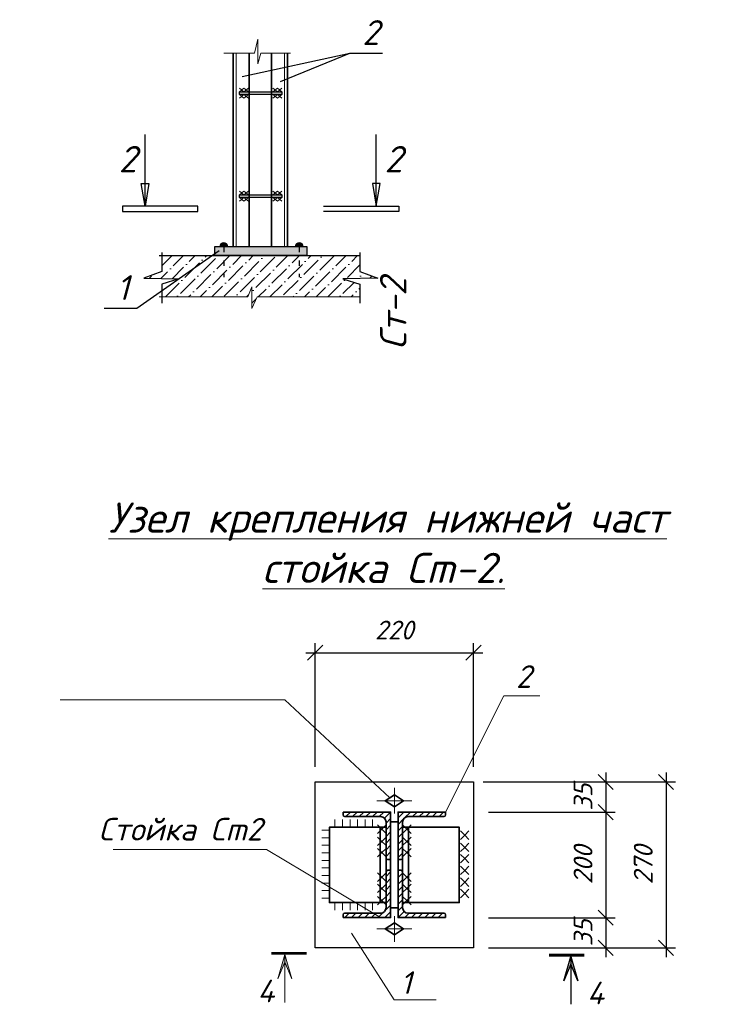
# Model space of a CAD drawing. Header units: millimetres. Extents: x -33345 to 4712671, y -3392 to 121473.
# Tile 347 of 656: x 1950261 to 1959645, y 54142 to 67202. Entities that reach past the tile are written whole.
import ezdxf

# ---------------------------------------------------------------- set-up
doc = ezdxf.new("R2010")
doc.units = ezdxf.units.MM
doc.linetypes.add('ACAD_ISO03W100', pattern=[30, 12, -18])
doc.linetypes.add('DASHED', pattern=[19.05, 12.7, -6.35])
for name, color, linetype, lineweight in [('ACO-размер', 7, 'Continuous', 13), ('ACO-текст', 7, 'Continuous', 20), ('blue', 5, 'Continuous', 35), ('DESIGN', 14, 'Continuous', 20), ('red', 12, 'Continuous', 30), ('shtrihovka', 254, 'Continuous', 0), ('выпуска', 220, 'Continuous', 35), ('ОСИ', 147, 'Continuous', 13), ('план', 7, 'Continuous', 30), ('Размер 1', 251, 'Continuous', 20), ('Узлы', 134, 'Continuous', 25), ('Штриховая-АСО', 8, 'Continuous', 15)]:
    doc.layers.add(name, color=color, linetype=linetype, lineweight=lineweight)
doc.layers.add('Сечения', color=7, linetype='Continuous')
doc.styles.add('ISO', font='isocpeui.ttf')
doc.styles.add('ISOCPEUR', font='isocpeui.ttf', dxfattribs={"height": 300})
doc.styles.add('RUSS', font='RUSS.shx', dxfattribs={"width": 0.8, "oblique": 15, "height": 250})
doc.styles.add('simp 0', font='isocpeui.ttf')
doc.styles.get("Standard").update_dxf_attribs({"font": 'arial.ttf'})
doc.dimstyles.new('RUSS$0', dxfattribs={"dimscale": 0, "dimtxt": 2.5, "dimasz": 2, "dimexe": 1.25, "dimexo": 2, "dimgap": 1.75, "dimtad": 1, "dimdec": 0, "dimlfac": 100, "dimzin": 0, "dimdsep": 46, "dimtxsty": 'RUSS', "dimblk1": 'OBLIQUE', "dimblk2": 'OBLIQUE', "dimsah": 1, "dimcen": 3, "dimdle": 1.25, "dimclrt": 1, "dimadec": 0, "dimazin": 0, "dimtfac": 0.75, "dimtdec": 0, "dimtmove": 0, "dimatfit": 0, "dimldrblk": 'OBLIQUE', "dimfxl": 1, "dimtvp": 1.5, "dimtolj": 1, "dimtzin": 0, "dimarcsym": 0})
pattern_1 = [(45, (1506730.394, 487886.215), (-44.194174, 44.194174), [])]

# ---------------------------------------------------------------- blocks, each defined once
blk = doc.blocks.new('_Oblique')
at = {"color": 0, "linetype": 'ByBlock', "lineweight": -2}
blk.add_line((-0.5, -0.5), (0.5, 0.5), dxfattribs=at)
blk = doc.blocks.new('*D1302')
at = {"layer": 'ACO-размер', "color": 0, "lineweight": -2, "ltscale": 5, "transparency": 16777216}
for p, q in [((1958032, 56816), (1958032, 55166)), ((1956479, 56691), (1958157, 56691)), ((1956479, 55291), (1958157, 55291))]:
    blk.add_line(p, q, dxfattribs=at)
at = {"layer": 'Defpoints', "color": 0, "ltscale": 5, "transparency": 16777216}
for p in [(1956279, 56691), (1956279, 55291), (1958032, 55291)]:
    blk.add_point(p, dxfattribs=at)
at = {"layer": 'ACO-размер', "color": 0, "lineweight": -2, "ltscale": 5, "transparency": 16777216, "xscale": 200, "yscale": 200, "zscale": 200}
for p, rotation in [((1958032, 56691), 90), ((1958032, 55291), 270)]:
    blk.add_blockref('_Oblique', p, dxfattribs=dict(at, rotation=rotation))
at = {"layer": 'ACO-размер', "color": 1, "ltscale": 5, "transparency": 16777216, "insert": (1957732, 55991), "char_height": 250, "attachment_point": 5, "rotation": 90, "style": 'simp 0'}
blk.add_mtext('\\A1;200', dxfattribs=at)
blk = doc.blocks.new('*D1303')
at = {"layer": 'ACO-размер', "color": 0, "lineweight": -2, "ltscale": 5, "transparency": 16777216}
for p, q in [((1958032, 57216), (1958032, 56566)), ((1956479, 57091), (1958157, 57091)), ((1956479, 56691), (1958157, 56691))]:
    blk.add_line(p, q, dxfattribs=at)
at = {"layer": 'Defpoints', "color": 0, "ltscale": 5, "transparency": 16777216}
for p in [(1956279, 57091), (1956279, 56691), (1958032, 56691)]:
    blk.add_point(p, dxfattribs=at)
at = {"layer": 'ACO-размер', "color": 0, "lineweight": -2, "ltscale": 5, "transparency": 16777216, "xscale": 200, "yscale": 200, "zscale": 200}
for p, rotation in [((1958032, 57091), 90), ((1958032, 56691), 270)]:
    blk.add_blockref('_Oblique', p, dxfattribs=dict(at, rotation=rotation))
at = {"layer": 'ACO-размер', "color": 1, "ltscale": 5, "transparency": 16777216, "insert": (1957732, 56891), "char_height": 250, "attachment_point": 5, "rotation": 90, "style": 'simp 0'}
blk.add_mtext('\\A1;35', dxfattribs=at)
blk = doc.blocks.new('*D1304')
at = {"layer": 'ACO-размер', "color": 0, "lineweight": -2, "ltscale": 5, "transparency": 16777216}
for p, q in [((1958032, 55416), (1958032, 54766)), ((1956479, 55291), (1958157, 55291)), ((1956479, 54891), (1958157, 54891))]:
    blk.add_line(p, q, dxfattribs=at)
at = {"layer": 'Defpoints', "color": 0, "ltscale": 5, "transparency": 16777216}
for p in [(1956279, 55291), (1956279, 54891), (1958032, 54891)]:
    blk.add_point(p, dxfattribs=at)
at = {"layer": 'ACO-размер', "color": 0, "lineweight": -2, "ltscale": 5, "transparency": 16777216, "xscale": 200, "yscale": 200, "zscale": 200}
for p, rotation in [((1958032, 55291), 90), ((1958032, 54891), 270)]:
    blk.add_blockref('_Oblique', p, dxfattribs=dict(at, rotation=rotation))
at = {"layer": 'ACO-размер', "color": 1, "ltscale": 5, "transparency": 16777216, "insert": (1957732, 55091), "char_height": 250, "attachment_point": 5, "rotation": 90, "style": 'simp 0'}
blk.add_mtext('\\A1;35', dxfattribs=at)
blk = doc.blocks.new('отв.- болт (постоян)')
at = {"color": 252, "lineweight": 35}
blk.add_lwpolyline([(0.8, 0), (0, -1.2), (-0.8, 0), (0, 1.2)], close=True, dxfattribs=at)
at = {"layer": 'ОСИ', "color": 1, "lineweight": 13, "ltscale": 0.5}
for points in [[(0, 2.3), (0, -2.3)], [(1.7, 0), (-1.7, 0)]]:
    blk.add_lwpolyline(points, dxfattribs=at)
blk = doc.blocks.new('*D1305')
at = {"layer": 'ACO-размер', "color": 0, "lineweight": -2, "ltscale": 5, "transparency": 16777216}
for p, q in [((1954179, 57291), (1954179, 58931)), ((1956279, 57291), (1956279, 58931)), ((1954054, 58806), (1956404, 58806))]:
    blk.add_line(p, q, dxfattribs=at)
at = {"layer": 'Defpoints', "color": 0, "ltscale": 5, "transparency": 16777216}
for p in [(1956279, 58806), (1954179, 57091), (1956279, 57091)]:
    blk.add_point(p, dxfattribs=at)
at = {"layer": 'ACO-размер', "color": 0, "lineweight": -2, "ltscale": 5, "transparency": 16777216, "xscale": 200, "yscale": 200, "zscale": 200, "rotation": 180}
blk.add_blockref('_Oblique', (1954179, 58806), dxfattribs=at)
at = {"layer": 'ACO-размер', "color": 0, "lineweight": -2, "ltscale": 5, "transparency": 16777216, "xscale": 200, "yscale": 200, "zscale": 200}
blk.add_blockref('_Oblique', (1956279, 58806), dxfattribs=at)
at = {"layer": 'ACO-размер', "color": 1, "ltscale": 5, "transparency": 16777216, "insert": (1955229, 59106), "char_height": 250, "attachment_point": 5, "style": 'simp 0'}
blk.add_mtext('\\A1;220', dxfattribs=at)
blk = doc.blocks.new('*D1306')
at = {"layer": 'ACO-размер', "color": 0, "lineweight": -2, "ltscale": 5, "transparency": 16777216}
for p, q in [((1958832, 57216), (1958832, 54766)), ((1956409, 57091), (1958957, 57091)), ((1956479, 54891), (1958957, 54891))]:
    blk.add_line(p, q, dxfattribs=at)
at = {"layer": 'Defpoints', "color": 0, "ltscale": 5, "transparency": 16777216}
for p in [(1956209, 57091), (1956279, 54891), (1958832, 54891)]:
    blk.add_point(p, dxfattribs=at)
at = {"layer": 'ACO-размер', "color": 0, "lineweight": -2, "ltscale": 5, "transparency": 16777216, "xscale": 200, "yscale": 200, "zscale": 200}
for p, rotation in [((1958832, 57091), 90), ((1958832, 54891), 270)]:
    blk.add_blockref('_Oblique', p, dxfattribs=dict(at, rotation=rotation))
at = {"layer": 'ACO-размер', "color": 1, "ltscale": 5, "transparency": 16777216, "insert": (1958530, 55991), "char_height": 250, "attachment_point": 5, "rotation": 90, "style": 'simp 0'}
blk.add_mtext('\\A1;270', dxfattribs=at)
blk = doc.blocks.new('сечение')
h = blk.add_hatch(color=256)
h.paths.add_polyline_path([(-291, 18), (-291, 120), (-199, 342)])
h.paths.add_polyline_path([(-383, 342), (-291, 120), (-291, 18)])
at = {"linetype": 'Continuous'}
blk.add_lwpolyline([(-291, 18), (-383, 342), (-291, 120), (-199, 342), (-291, 18), (-291, 652)], dxfattribs=at)
at = {"linetype": 'Continuous', "const_width": 36}
blk.add_lwpolyline([(0, 0), (-471, 0)], dxfattribs=at)

msp = doc.modelspace()

# ---------------------------------------------------------------- hatches: boundary and pattern name
at = {"lineweight": 13, "ltscale": 0.04}
h = msp.add_hatch(dxfattribs=at)
h.set_pattern_fill('ANSI36', color=256, scale=34.27065, style=0)
h.set_pattern_definition([(45, (1494967.48, 55934.7), (57.704853, 211.584462), [272.023286, -54.404657, 0, -54.404657])])
h.paths.add_polyline_path([(1955008.745, 63775.742), (1954772.635, 63860.96), (1954772.635, 64072.883), (1952811.909, 64072.883), (1952370.931, 63764.392), (1952371.014, 63764.39), (1952370.857, 63764.341), (1952143.793, 63605.496), (1952143.793, 63524.149), (1953285.83, 63524.149), (1953341.382, 63658.838), (1953341.382, 63371.023), (1953409.771, 63524.149), (1954772.635, 63524.149), (1954772.635, 63692.743), (1954545.413, 63764.39)])
h.paths.add_polyline_path([(1952811.909, 64072.883), (1952143.793, 64072.883), (1952143.793, 63860.96), (1951907.683, 63775.742), (1952370.931, 63764.392)])
at = {"layer": 'Сечения'}
h = msp.add_hatch(color=256, dxfattribs=at)
h.paths.add_polyline_path([(1952967.327, 64189.827), (1952967.327, 64242.277, -0.414213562), (1953019.777, 64189.827)])
h.paths.add_polyline_path([(1952967.327, 64189.827), (1952914.876, 64189.827, -0.414213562), (1952967.327, 64242.277)])
h = msp.add_hatch(color=256, dxfattribs=at)
h.paths.add_polyline_path([(1953968.07, 64189.827), (1953968.07, 64242.277, 0.414213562), (1953915.62, 64189.827)])
h.paths.add_polyline_path([(1953968.07, 64189.827), (1954020.52, 64189.827, 0.414213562), (1953968.07, 64242.277)])
at = {"layer": 'Узлы'}
msp.add_hatch(color=256, dxfattribs=at).paths.add_polyline_path([(1954071.513, 64189.827), (1952844.915, 64189.827), (1952844.915, 64072.883), (1954071.513, 64072.883)])
at = {"layer": 'Штриховая-АСО', "lineweight": 9}
h = msp.add_hatch(dxfattribs=at)
h.set_pattern_fill('ANSI31', scale=500)
h.set_pattern_definition(pattern_1)
edge = h.paths.add_edge_path()
edge.add_line((1954549.281, 56691.24), (1954549.281, 56654.24))
edge.add_arc((1954572.281, 56654.24), 23, 180.0000001, 270.0000001)
edge.add_line((1954572.281, 56631.24), (1955049.281, 56631.24))
edge.add_arc((1955049.281, 56561.24), 70, 0, 90, ccw=False)
edge.add_line((1955119.281, 56561.24), (1955119.281, 56084.24))
edge.add_arc((1955142.281, 56084.24), 23, 180, 270)
edge.add_line((1955142.281, 56061.24), (1955179.281, 56061.24))
edge.add_line((1955179.281, 56061.24), (1955179.281, 56691.24))
edge.add_line((1955179.281, 56691.24), (1954549.281, 56691.24))
edge = h.paths.add_edge_path()
edge.add_line((1954549.281, 55291.24), (1954549.281, 55328.24))
edge.add_arc((1954572.281, 55328.24), 23, 89.9999999, 179.9999999, ccw=False)
edge.add_line((1954572.281, 55351.24), (1955049.281, 55351.24))
edge.add_arc((1955049.281, 55421.24), 70, 270, 360)
edge.add_line((1955119.281, 55421.24), (1955119.281, 55898.24))
edge.add_arc((1955142.281, 55898.24), 23, 90, 180, ccw=False)
edge.add_line((1955142.281, 55921.24), (1955179.281, 55921.24))
edge.add_line((1955179.281, 55921.24), (1955179.281, 55291.24))
edge.add_line((1955179.281, 55291.24), (1954549.281, 55291.24))
h = msp.add_hatch(dxfattribs=at)
h.set_pattern_fill('ANSI31', scale=500)
h.set_pattern_definition(pattern_1)
edge = h.paths.add_edge_path()
edge.add_line((1955909.281, 56691.24), (1955909.281, 56654.24))
edge.add_arc((1955886.281, 56654.24), 23, 269.9999999, 359.9999999, ccw=False)
edge.add_line((1955886.281, 56631.24), (1955409.281, 56631.24))
edge.add_arc((1955409.281, 56561.24), 70, 90, 180)
edge.add_line((1955339.281, 56561.24), (1955339.281, 56084.24))
edge.add_arc((1955316.281, 56084.24), 23, -90, 0, ccw=False)
edge.add_line((1955316.281, 56061.24), (1955279.281, 56061.24))
edge.add_line((1955279.281, 56061.24), (1955279.281, 56691.24))
edge.add_line((1955279.281, 56691.24), (1955909.281, 56691.24))
edge = h.paths.add_edge_path()
edge.add_line((1955909.281, 55291.24), (1955909.281, 55328.24))
edge.add_arc((1955886.281, 55328.24), 23, 0.0000001, 90.0000001)
edge.add_line((1955886.281, 55351.24), (1955409.281, 55351.24))
edge.add_arc((1955409.281, 55421.24), 70, 180, 270, ccw=False)
edge.add_line((1955339.281, 55421.24), (1955339.281, 55898.24))
edge.add_arc((1955316.281, 55898.24), 23, 0, 90)
edge.add_line((1955316.281, 55921.24), (1955279.281, 55921.24))
edge.add_line((1955279.281, 55921.24), (1955279.281, 55291.24))
edge.add_line((1955279.281, 55291.24), (1955909.281, 55291.24))

# ---------------------------------------------------------------- linework, layer by layer
at = {"ltscale": 100}
for p, q in [((1953210.385, 66450.288), (1954639.258, 66757.987)), ((1953718.979, 66380.941), (1954639.258, 66757.987)), ((1954639.258, 66757.987), (1955073.634, 66757.987)), ((1951815.837, 63376.072), (1952907.013, 64139.413)), ((1951381.461, 63376.072), (1951815.837, 63376.072))]:
    msp.add_line(p, q, dxfattribs=at)
at = {"linetype": 'Continuous', "lineweight": 25, "ltscale": 100}
for p, q in [((1951922.798, 64727.16), (1951872.52, 65027.61)), ((1951872.52, 65027.61), (1951973.076, 65027.61)), ((1951973.076, 65027.61), (1951922.798, 64727.16)), ((1955039.776, 65027.61), (1954939.22, 65027.61)), ((1954939.22, 65027.61), (1954989.498, 64727.16)), ((1954989.498, 64727.16), (1955039.776, 65027.61)), ((1951622.798, 64727.16), (1951622.798, 64657.16)), ((1952622.798, 64727.16), (1951622.798, 64727.16)), ((1951622.798, 64657.16), (1952622.798, 64657.16)), ((1952622.798, 64657.16), (1952622.798, 64727.16)), ((1954289.498, 64727.16), (1955289.498, 64727.16)), ((1955289.498, 64657.16), (1954289.498, 64657.16)), ((1955289.498, 64727.16), (1955289.498, 64657.16))]:
    msp.add_line(p, q, dxfattribs=at)
for points in [[(1951922.798, 64727.16), (1951922.798, 65677.16)], [(1954989.498, 64727.16), (1954989.498, 65677.16)]]:
    msp.add_lwpolyline(points, dxfattribs=at)
at = {"color": 177, "ltscale": 10, "true_color": 0x293189}
for points in [[(1952143.793, 64113.876), (1952143.793, 63860.96), (1951907.683, 63775.742), (1952371.014, 63764.39), (1952143.793, 63692.743), (1952143.793, 63439.897)], [(1954772.635, 64113.876), (1954772.635, 63860.96), (1955008.745, 63775.742), (1954545.413, 63764.39), (1954772.635, 63692.743), (1954772.635, 63439.897)]]:
    msp.add_lwpolyline(points, dxfattribs=at)
at = {"layer": 'ACO-текст'}
for points in [[(1950796.644, 58182.483), (1953778.47, 58182.483), (1955169.281, 56881.24)], [(1955044.281, 55291.24), (1953536, 56193.964), (1951500.938, 56193.964)], [(1954662.901, 55083.491), (1955225.786, 54200.699), (1955784.47, 54200.699)]]:
    msp.add_lwpolyline(points, dxfattribs=at)
at = {"layer": 'blue', "color": 112}
for points in [[(1954549.281, 56691.24), (1954549.281, 56654.24, 0.414213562), (1954572.281, 56631.24), (1955049.281, 56631.24, -0.414213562), (1955119.281, 56561.24), (1955119.281, 56084.24, 0.414213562), (1955142.281, 56061.24), (1955179.281, 56061.24), (1955179.281, 56691.24)], [(1955909.281, 56691.24), (1955909.281, 56654.24, -0.414213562), (1955886.281, 56631.24), (1955409.281, 56631.24, 0.414213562), (1955339.281, 56561.24), (1955339.281, 56084.24, -0.414213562), (1955316.281, 56061.24), (1955279.281, 56061.24), (1955279.281, 56691.24)], [(1954549.281, 55291.24), (1954549.281, 55328.24, -0.414213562), (1954572.281, 55351.24), (1955049.281, 55351.24, 0.414213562), (1955119.281, 55421.24), (1955119.281, 55898.24, -0.414213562), (1955142.281, 55921.24), (1955179.281, 55921.24), (1955179.281, 55291.24)], [(1955909.281, 55291.24), (1955909.281, 55328.24, 0.414213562), (1955886.281, 55351.24), (1955409.281, 55351.24, -0.414213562), (1955339.281, 55421.24), (1955339.281, 55898.24, 0.414213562), (1955316.281, 55921.24), (1955279.281, 55921.24), (1955279.281, 55291.24)]]:
    msp.add_lwpolyline(points, format="xyb", close=True, dxfattribs=at)
msp.add_lwpolyline([(1955179.281, 55421.24), (1955179.281, 56561.24), (1955279.281, 56561.24), (1955279.281, 55421.24)], close=True, dxfattribs=at)
at = {"layer": 'blue'}
for points in [[(1955119.281, 55491.24), (1955119.281, 56491.24), (1954369.281, 56491.24), (1954369.281, 55491.24), (1955119.281, 55491.24)], [(1955039.281, 55491.24), (1955039.281, 56491.24)], [(1955119.281, 55491.24), (1955119.281, 56491.24)], [(1955339.281, 55491.24), (1955339.281, 56491.24), (1956089.281, 56491.24), (1956089.281, 55491.24), (1955339.281, 55491.24)], [(1955419.281, 55491.24), (1955419.281, 56491.24)]]:
    msp.add_lwpolyline(points, dxfattribs=at)
at = {"layer": 'DESIGN', "color": 0, "linetype": 'Continuous', "lineweight": 13}
msp.add_lwpolyline([(1955909.281, 56691.24), (1956681.678, 58231.602), (1957159.168, 58231.602)], dxfattribs=at)
at = {"layer": 'red'}
msp.add_lwpolyline([(1954179.281, 54891.24), (1954179.281, 57091.24), (1956279.281, 57091.24), (1956279.281, 54891.24)], close=True, dxfattribs=at)
at = {"layer": 'shtrihovka', "color": 7}
for points in [[(1954441.698, 56591.24), (1954441.698, 56491.24)], [(1954541.698, 56591.24), (1954541.698, 56491.24)], [(1954641.698, 56591.24), (1954641.698, 56491.24)], [(1954741.698, 56591.24), (1954741.698, 56491.24)], [(1954841.698, 56591.24), (1954841.698, 56491.24)], [(1954941.698, 56591.24), (1954941.698, 56491.24)], [(1954269.281, 56450.729), (1954369.281, 56450.729)], [(1954269.281, 56350.729), (1954369.281, 56350.729)], [(1954269.281, 56250.729), (1954369.281, 56250.729)], [(1954269.281, 56150.729), (1954369.281, 56150.729)], [(1954269.281, 56050.729), (1954369.281, 56050.729)], [(1954269.281, 55950.729), (1954369.281, 55950.729)], [(1954269.281, 55850.729), (1954369.281, 55850.729)], [(1954269.281, 55750.729), (1954369.281, 55750.729)], [(1954269.281, 55650.729), (1954369.281, 55650.729)], [(1954269.281, 55550.729), (1954369.281, 55550.729)], [(1954441.698, 55391.24), (1954441.698, 55491.24)], [(1954541.698, 55391.24), (1954541.698, 55491.24)], [(1954641.698, 55391.24), (1954641.698, 55491.24)], [(1954741.698, 55391.24), (1954741.698, 55491.24)], [(1954841.698, 55391.24), (1954841.698, 55491.24)], [(1954941.698, 55391.24), (1954941.698, 55491.24)]]:
    msp.add_lwpolyline(points, dxfattribs=at)
for points in [[(1955119.281, 56409.059), (1955063.031, 56465.309), (1955119.281, 56521.559), (1955063.031, 56465.309), (1955006.781, 56521.559), (1955063.031, 56465.309), (1955006.781, 56409.059), (1955063.031, 56465.309)], [(1955339.281, 56409.059), (1955395.531, 56465.309), (1955339.281, 56521.559), (1955395.531, 56465.309), (1955451.781, 56521.559), (1955395.531, 56465.309), (1955451.781, 56409.059), (1955395.531, 56465.309)], [(1956106.096, 56329.63), (1956162.346, 56385.88), (1956106.096, 56442.13), (1956162.346, 56385.88), (1956218.596, 56442.13), (1956162.346, 56385.88), (1956218.596, 56329.63), (1956162.346, 56385.88)], [(1955119.281, 56247.068), (1955063.031, 56303.318), (1955119.281, 56359.568), (1955063.031, 56303.318), (1955006.781, 56359.568), (1955063.031, 56303.318), (1955006.781, 56247.068), (1955063.031, 56303.318)], [(1955339.281, 56247.068), (1955395.531, 56303.318), (1955339.281, 56359.568), (1955395.531, 56303.318), (1955451.781, 56359.568), (1955395.531, 56303.318), (1955451.781, 56247.068), (1955395.531, 56303.318)], [(1955119.281, 56097.076), (1955063.031, 56153.326), (1955119.281, 56209.576), (1955063.031, 56153.326), (1955006.781, 56209.576), (1955063.031, 56153.326), (1955006.781, 56097.076), (1955063.031, 56153.326)], [(1955339.281, 56097.076), (1955395.531, 56153.326), (1955339.281, 56209.576), (1955395.531, 56153.326), (1955451.781, 56209.576), (1955395.531, 56153.326), (1955451.781, 56097.076), (1955395.531, 56153.326)], [(1956106.096, 56167.638), (1956162.346, 56223.888), (1956106.096, 56280.138), (1956162.346, 56223.888), (1956218.596, 56280.138), (1956162.346, 56223.888), (1956218.596, 56167.638), (1956162.346, 56223.888)], [(1956106.096, 56017.646), (1956162.346, 56073.896), (1956106.096, 56130.146), (1956162.346, 56073.896), (1956218.596, 56130.146), (1956162.346, 56073.896), (1956218.596, 56017.646), (1956162.346, 56073.896)], [(1956106.096, 55861.655), (1956162.346, 55917.905), (1956106.096, 55974.155), (1956162.346, 55917.905), (1956218.596, 55974.155), (1956162.346, 55917.905), (1956218.596, 55861.655), (1956162.346, 55917.905)], [(1955119.281, 55885.404), (1955063.031, 55829.154), (1955119.281, 55772.904), (1955063.031, 55829.154), (1955006.781, 55772.904), (1955063.031, 55829.154), (1955006.781, 55885.404), (1955063.031, 55829.154)], [(1955339.281, 55885.404), (1955395.531, 55829.154), (1955339.281, 55772.904), (1955395.531, 55829.154), (1955451.781, 55772.904), (1955395.531, 55829.154), (1955451.781, 55885.404), (1955395.531, 55829.154)], [(1956106.096, 55705.663), (1956162.346, 55761.913), (1956106.096, 55818.163), (1956162.346, 55761.913), (1956218.596, 55818.163), (1956162.346, 55761.913), (1956218.596, 55705.663), (1956162.346, 55761.913)], [(1955119.281, 55735.412), (1955063.031, 55679.162), (1955119.281, 55622.912), (1955063.031, 55679.162), (1955006.781, 55622.912), (1955063.031, 55679.162), (1955006.781, 55735.412), (1955063.031, 55679.162)], [(1955339.281, 55735.412), (1955395.531, 55679.162), (1955339.281, 55622.912), (1955395.531, 55679.162), (1955451.781, 55622.912), (1955395.531, 55679.162), (1955451.781, 55735.412), (1955395.531, 55679.162)], [(1956106.096, 55555.671), (1956162.346, 55611.921), (1956106.096, 55668.171), (1956162.346, 55611.921), (1956218.596, 55668.171), (1956162.346, 55611.921), (1956218.596, 55555.671), (1956162.346, 55611.921)], [(1955119.281, 55573.421), (1955063.031, 55517.171), (1955119.281, 55460.921), (1955063.031, 55517.171), (1955006.781, 55460.921), (1955063.031, 55517.171), (1955006.781, 55573.421), (1955063.031, 55517.171)], [(1955339.281, 55573.421), (1955395.531, 55517.171), (1955339.281, 55460.921), (1955395.531, 55517.171), (1955451.781, 55460.921), (1955395.531, 55517.171), (1955451.781, 55573.421), (1955395.531, 55517.171)]]:
    msp.add_lwpolyline(points, close=True, dxfattribs=at)
at = {"layer": 'выпуска', "color": 206}
for p, q in [((1953091.574, 66757.607), (1953091.574, 64189.827)), ((1953304.357, 66757.607), (1953304.357, 64189.827)), ((1953601.551, 66757.607), (1953601.551, 64189.827)), ((1953814.334, 66757.607), (1953814.334, 64189.827))]:
    msp.add_line(p, q, dxfattribs=at)
at = {"layer": 'выпуска', "color": 0, "linetype": 'DASHED', "lineweight": 20, "ltscale": 0.01}
for p, q in [((1953133.004, 66757.607), (1953133.004, 64189.827)), ((1953772.904, 66757.607), (1953772.904, 64189.827))]:
    msp.add_line(p, q, dxfattribs=at)
at = {"layer": 'план'}
msp.add_line((1954071.513, 64072.883), (1952844.915, 64072.883), dxfattribs=at)
msp.add_lwpolyline([(1952109.105, 64072.883), (1954772.635, 64072.883)], dxfattribs=at)
at = {"layer": 'Размер 1'}
for p, q in [((1953234.501, 66293.989), (1953173.803, 66244.88)), ((1953234.501, 66244.88), (1953173.803, 66293.989)), ((1953295.199, 66293.989), (1953234.501, 66244.88)), ((1953295.199, 66244.88), (1953234.501, 66293.989)), ((1953677.795, 66293.989), (1953617.097, 66244.88)), ((1953677.795, 66244.88), (1953617.097, 66293.989)), ((1953738.494, 66293.989), (1953677.795, 66244.88)), ((1953738.494, 66244.88), (1953677.795, 66293.989)), ((1953234.501, 66162.461), (1953173.803, 66211.57)), ((1953234.501, 66211.57), (1953173.803, 66162.461)), ((1953295.199, 66162.461), (1953234.501, 66211.57)), ((1953295.199, 66211.57), (1953234.501, 66162.461)), ((1953677.795, 66162.461), (1953617.097, 66211.57)), ((1953677.795, 66211.57), (1953617.097, 66162.461)), ((1953738.494, 66162.461), (1953677.795, 66211.57)), ((1953738.494, 66211.57), (1953677.795, 66162.461)), ((1953234.501, 64927.906), (1953173.803, 64878.797)), ((1953234.501, 64878.797), (1953173.803, 64927.906)), ((1953295.199, 64927.906), (1953234.501, 64878.797)), ((1953295.199, 64878.797), (1953234.501, 64927.906)), ((1953677.795, 64927.906), (1953617.097, 64878.797)), ((1953677.795, 64878.797), (1953617.097, 64927.906)), ((1953738.494, 64927.906), (1953677.795, 64878.797)), ((1953738.494, 64878.797), (1953677.795, 64927.906)), ((1953234.501, 64796.379), (1953173.803, 64845.488)), ((1953234.501, 64845.488), (1953173.803, 64796.379)), ((1953295.199, 64796.379), (1953234.501, 64845.488)), ((1953295.199, 64845.488), (1953234.501, 64796.379)), ((1953677.795, 64796.379), (1953617.097, 64845.488)), ((1953677.795, 64845.488), (1953617.097, 64796.379)), ((1953738.494, 64796.379), (1953677.795, 64845.488)), ((1953738.494, 64845.488), (1953677.795, 64796.379)), ((1953285.83, 63524.149), (1953341.382, 63658.838)), ((1953341.382, 63658.838), (1953341.382, 63371.023)), ((1952109.105, 63524.149), (1953285.83, 63524.149)), ((1953341.382, 63371.023), (1953409.771, 63524.149)), ((1953409.771, 63524.149), (1954772.635, 63524.149))]:
    msp.add_line(p, q, dxfattribs=at)
msp.add_lwpolyline([(1952966.345, 66757.607), (1953376.593, 66757.607), (1953417.04, 66944.927), (1953417.04, 66614.723), (1953459.627, 66757.607), (1953853.544, 66757.607)], dxfattribs=at)
at = {"layer": 'Сечения', "linetype": 'ACAD_ISO03W100', "ltscale": 6}
for p, q in [((1952967.327, 64189.827), (1952967.327, 63786.786)), ((1953968.07, 64189.827), (1953968.07, 63786.786))]:
    msp.add_line(p, q, dxfattribs=at)
at = {"layer": 'Сечения'}
for points in [[(1953738.494, 66211.57), (1953173.803, 66211.57), (1953173.803, 66244.88), (1953738.494, 66244.88)], [(1953738.494, 64845.488), (1953173.803, 64845.488), (1953173.803, 64878.797), (1953738.494, 64878.797)]]:
    msp.add_lwpolyline(points, close=True, dxfattribs=at)
for centre in [(1952967.327, 64189.827), (1953968.07, 64189.827)]:
    msp.add_arc(centre, 52.45, 0, 180, dxfattribs=at)
at = {"layer": 'Узлы'}
msp.add_lwpolyline([(1954071.513, 64189.827), (1952844.915, 64189.827), (1952844.915, 64072.883), (1954071.513, 64072.883)], close=True, dxfattribs=at)

# ---------------------------------------------------------------- block references
at = {"color": 6, "ltscale": 2, "yscale": 100, "zscale": 100, "rotation": 270}
for p, xscale in [((1955229.281, 56841.24), 100), ((1955229.281, 55141.24), -100)]:
    msp.add_blockref('отв.- болт (постоян)', p, dxfattribs=dict(at, xscale=xscale))
at = {"color": 0, "linetype": 'Continuous', "rotation": 180}
msp.add_blockref('сечение', (1957278.16, 54793.695), dxfattribs=at)
at = {"layer": 'ACO-текст', "xscale": -1, "rotation": 180}
msp.add_blockref('сечение', (1954068.482, 54819.739), dxfattribs=at)

# ---------------------------------------------------------------- texts
at = {"linetype": 'Continuous', "lineweight": 25, "ltscale": 100, "char_height": 350, "width": 465.87121}
for insert, attachment_point in [((1951574.351, 65527.16), 1), ((1955337.945, 65527.16), 3)]:
    msp.add_mtext('{\\fISOCPEUR|b0|i1|c0|p34;2}', dxfattribs=dict(at, insert=insert, attachment_point=attachment_point))
at = {"insert": (351439.431, 62275.551), "char_height": 500, "width": 9875.6458, "attachment_point": 1, "style": 'ISO'}
msp.add_mtext('\\pi4343.31532;{\\LА-А\\P\\pi0;Армирование приямка. M 1:20}', dxfattribs=at)
at = {"layer": 'ACO-текст', "style": 'simp 0'}
for s, p in [('2', (1956841.664, 58339.129)), ('Стойка Сm2', (1951307.086, 56314.501)), ('4', (1953412.699, 54168.097)), ('1', (1955308.092, 54279.878)), ('4', (1957783.943, 54142.052))]:
    msp.add_text(s, height=300, dxfattribs=at).set_placement(p)
at = {"layer": 'ACO-текст', "ltscale": 100, "insert": (1950578.848, 60797.622), "char_height": 400, "attachment_point": 1, "style": 'ISOCPEUR'}
msp.add_mtext_dynamic_manual_height_columns('\\pxi2.15495;{\\LУзел крепления нижней част \\P\\pi7.25495;стойка Сm-2.}', width=9250.02412, gutter_width=1500, heights=[0], dxfattribs=at)
at = {"layer": 'ACO-текст', "char_height": 300, "width": 3709.09797, "attachment_point": 1, "style": 'simp 0'}
for insert in [(1721281.998, 58582.633), (1835901.187, 58582.633)]:
    msp.add_mtext('\\pi-651.92829,l900;Дюбель-шпильки\\P\\pi183.75353;М12х130', dxfattribs=dict(at, insert=insert))
at = {"layer": 'Сечения', "linetype": 'Continuous', "lineweight": 20, "ltscale": 70, "char_height": 330, "width": 31438.36857, "attachment_point": 1, "style": 'ISOCPEUR'}
for s, insert in [('{\\C0;2}', (1954804.564, 67196.178)), ('{\\C0;1}', (1951546.767, 63814.263))]:
    msp.add_mtext(s, dxfattribs=dict(at, insert=insert))
at = {"layer": 'Сечения', "linetype": 'Continuous', "lineweight": 20, "ltscale": 70, "insert": (1955038.842, 62824.273), "char_height": 350, "width": 31438.36857, "attachment_point": 1, "rotation": 90, "style": 'ISOCPEUR'}
msp.add_mtext('{\\C0;Ст-2}', dxfattribs=at)

# ---------------------------------------------------------------- dimensions: what is measured, and where the dimension line sits
at = {"layer": 'ACO-размер', "ltscale": 5}
dim = msp.add_linear_dim(base=(1956279.281, 58806.262), p1=(1954179.281, 57091.24), p2=(1956279.281, 57091.24), text='220', dimstyle='RUSS$0', override={"dimscale": 100, "dimlfac": 0.1, "dimtxsty": 'simp 0', "dimtmove": 1}, dxfattribs=at)
dim.commit()
dim.dimension.update_dxf_attribs({"geometry": '*D1305', "text_midpoint": (1955229.281, 59106.262)})
for base, p1, p2, text, picture, middle in [((1958832.017, 54891.24), (1956209.281, 57091.24), (1956279.281, 54891.24), '270', '*D1306', (1958530.407, 55991.24)), ((1958032.017, 55291.24), (1956279.281, 56691.24), (1956279.281, 55291.24), '200', '*D1302', (1957732.017, 55991.24))]:
    dim = msp.add_linear_dim(base=base, p1=p1, p2=p2, angle=90, text=text, dimstyle='RUSS$0', override={"dimscale": 100, "dimlfac": 0.1, "dimtxsty": 'simp 0', "dimtmove": 1}, dxfattribs=at)
    dim.commit()
    dim.dimension.update_dxf_attribs({"geometry": picture, "text_midpoint": middle})
for base, p1, p2, picture, middle in [((1958032.017, 56691.24), (1956279.281, 57091.24), (1956279.281, 56691.24), '*D1303', (1958032.017, 56891.24)), ((1958032.017, 54891.24), (1956279.281, 55291.24), (1956279.281, 54891.24), '*D1304', (1958032.017, 55091.24))]:
    dim = msp.add_linear_dim(base=base, p1=p1, p2=p2, angle=90, text='35', dimstyle='RUSS$0', override={"dimscale": 100, "dimlfac": 0.1, "dimtxsty": 'simp 0', "dimtmove": 1}, dxfattribs=at)
    dim.commit()
    dim.dimension.update_dxf_attribs({"geometry": picture, "text_midpoint": middle, "dimtype": 160})

doc.saveas('drawing.dxf')
